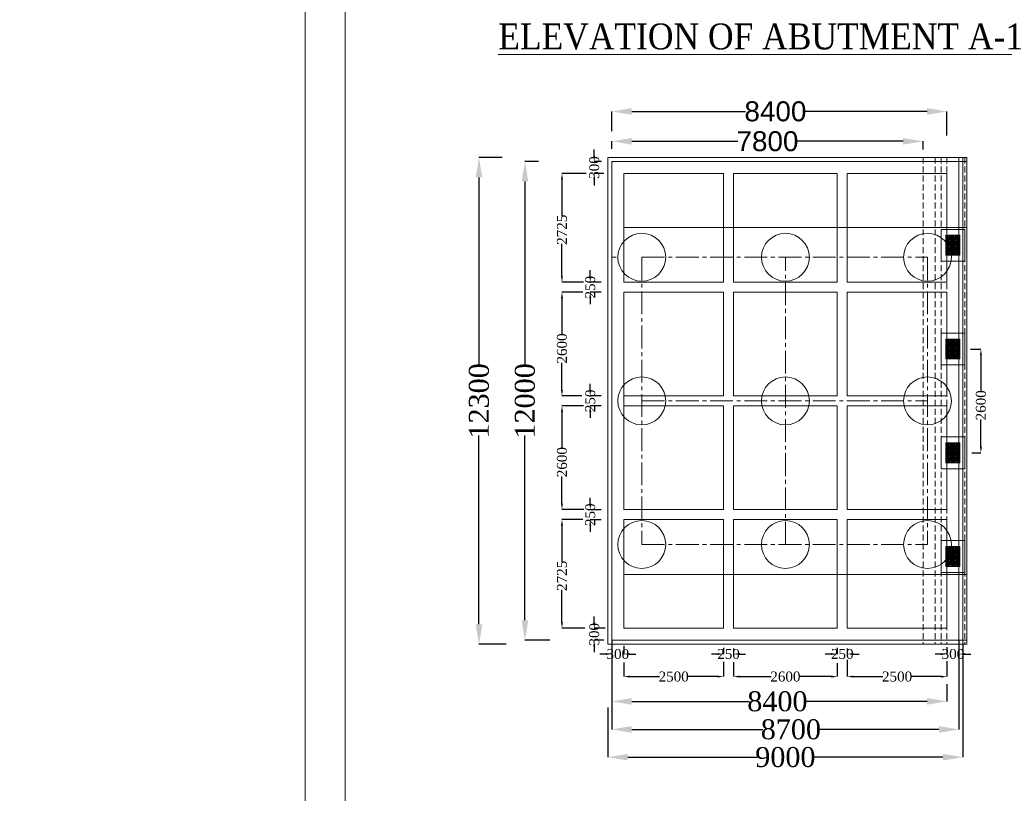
# Model space of a CAD drawing. Header units: millimetres. Extents: x -20950785 to 389010297, y -11535949 to 14056629.
# Tile 415 of 654: x 16590387 to 16639743, y -1484829 to -1446045. Entities that reach past the tile are written whole.
import ezdxf

# ---------------------------------------------------------------- set-up
doc = ezdxf.new("R2010")
doc.units = ezdxf.units.MM
doc.header["$LTSCALE"] = 60
doc.header["$MEASUREMENT"] = 0
doc.linetypes.add('CENTER2', pattern=[28.575, 19.05, -3.175, 3.175, -3.175])
doc.linetypes.add('HIDDEN', pattern=[0.375, 0.25, -0.125])
doc.styles.add('PDF Arial Bold', font='times.ttf')
doc.styles.add('style1', font='txt.shx', dxfattribs={"height": 1})
doc.dimstyles.get("Standard").update_dxf_attribs({"dimtxt": 400, "dimasz": 215, "dimexe": 0.18, "dimexo": 0.0625, "dimgap": 0.09, "dimtad": 0, "dimtih": 1, "dimtoh": 1, "dimdec": 0, "dimzin": 4, "dimdsep": 46, "dimtxsty": 'Standard', "dimblk": 'OPEN90', "dimcen": 0, "dimadec": 0, "dimazin": 1, "dimtfac": 1, "dimtdec": 0, "dimtix": 1, "dimtofl": 0, "dimtmove": 0, "dimatfit": 3, "dimldrblk": 'OPEN30', "dimfxl": 1, "dimtolj": 1, "dimtzin": 0, "dimarcsym": 0})

# ---------------------------------------------------------------- blocks, each defined once
blk = doc.blocks.new('*D2518')
at = {"color": 0, "linetype": 'Continuous', "lineweight": -2, "ltscale": 2, "transparency": 16777216}
for p, q in [((16620069, -1452521), (16620069, -1452142)), ((16621069, -1452143), (16626382, -1452143)), ((16634669, -1452143), (16629357, -1452143)), ((16635669, -1452552), (16635669, -1452142))]:
    blk.add_line(p, q, dxfattribs=at)
at = {"color": 0, "linetype": 'Continuous', "lineweight": 9, "ltscale": 2, "transparency": 16777216}
for points in [[(16621069, -1451976), (16621069, -1452309), (16620069, -1452143)], [(16634669, -1451976), (16634669, -1452309), (16635669, -1452143)]]:
    blk.add_solid(points, dxfattribs=at)
at = {"layer": 'Defpoints', "color": 0, "linetype": 'Continuous', "lineweight": 9, "ltscale": 2, "transparency": 16777216}
for p in [(16620069, -1452522), (16635669, -1452143), (16635669, -1452553)]:
    blk.add_point(p, dxfattribs=at)
at = {"color": 0, "linetype": 'Continuous', "lineweight": 9, "ltscale": 2, "transparency": 16777216, "insert": (16627869, -1452143), "char_height": 1000, "attachment_point": 5, "style": 'PDF Arial Bold'}
blk.add_mtext('\\A1;{\\fArial|b0|i0|c0|p34;7800}', dxfattribs=at)
blk = doc.blocks.new('*D2519')
at = {"color": 0, "linetype": 'Continuous', "lineweight": -2, "ltscale": 2, "transparency": 16777216}
for p, q in [((16620069, -1451628), (16620069, -1450645)), ((16621069, -1450646), (16626777, -1450646)), ((16635869, -1450646), (16629762, -1450646)), ((16636869, -1451845), (16636869, -1450645))]:
    blk.add_line(p, q, dxfattribs=at)
at = {"color": 0, "linetype": 'Continuous', "lineweight": 9, "ltscale": 2, "transparency": 16777216}
for points in [[(16621069, -1450479), (16621069, -1450812), (16620069, -1450646)], [(16635869, -1450479), (16635869, -1450812), (16636869, -1450646)]]:
    blk.add_solid(points, dxfattribs=at)
at = {"layer": 'Defpoints', "color": 0, "linetype": 'Continuous', "lineweight": 9, "ltscale": 2, "transparency": 16777216}
for p in [(16636869, -1450646), (16620069, -1451629), (16636869, -1451846)]:
    blk.add_point(p, dxfattribs=at)
at = {"color": 0, "linetype": 'Continuous', "lineweight": 9, "ltscale": 2, "transparency": 16777216, "insert": (16628269, -1450646), "char_height": 1000, "attachment_point": 5, "style": 'PDF Arial Bold'}
blk.add_mtext('\\A1;{\\fArial|b0|i0|c0|p34;8400}', dxfattribs=at)
blk = doc.blocks.new('*D2520')
at = {"color": 0, "linetype": 'Continuous', "lineweight": -2, "ltscale": 2, "transparency": 16777216}
for p, q in [((16614566, -1452956), (16613410, -1452956)), ((16613410, -1453956), (16613410, -1463423)), ((16613410, -1476356), (16613410, -1466889)), ((16614772, -1477356), (16613410, -1477356))]:
    blk.add_line(p, q, dxfattribs=at)
at = {"color": 0, "linetype": 'Continuous', "lineweight": 9, "ltscale": 2, "transparency": 16777216}
for points in [[(16613244, -1453956), (16613577, -1453956), (16613410, -1452956)], [(16613244, -1476356), (16613577, -1476356), (16613410, -1477356)]]:
    blk.add_solid(points, dxfattribs=at)
at = {"layer": 'Defpoints', "color": 0, "linetype": 'Continuous', "lineweight": 9, "ltscale": 2, "transparency": 16777216}
for p in [(16614566, -1452956), (16613410, -1477356), (16614772, -1477356)]:
    blk.add_point(p, dxfattribs=at)
at = {"color": 0, "linetype": 'Continuous', "lineweight": 9, "ltscale": 2, "transparency": 16777216, "insert": (16613410, -1465156), "char_height": 1000, "attachment_point": 5, "rotation": 90, "style": 'PDF Arial Bold'}
blk.add_mtext('\\A1;12300', dxfattribs=at)
blk = doc.blocks.new('*D2521')
at = {"color": 0, "linetype": 'Continuous', "lineweight": -2, "ltscale": 2, "transparency": 16777216}
for p, q in [((16616388, -1453156), (16615714, -1453156)), ((16615714, -1454156), (16615714, -1463423)), ((16615714, -1476156), (16615714, -1466889)), ((16616959, -1477156), (16615714, -1477156))]:
    blk.add_line(p, q, dxfattribs=at)
at = {"color": 0, "linetype": 'Continuous', "lineweight": 9, "ltscale": 2, "transparency": 16777216}
for points in [[(16615547, -1454156), (16615881, -1454156), (16615714, -1453156)], [(16615547, -1476156), (16615881, -1476156), (16615714, -1477156)]]:
    blk.add_solid(points, dxfattribs=at)
at = {"layer": 'Defpoints', "color": 0, "linetype": 'Continuous', "lineweight": 9, "ltscale": 2, "transparency": 16777216}
for p in [(16616388, -1453156), (16615714, -1477156), (16616959, -1477156)]:
    blk.add_point(p, dxfattribs=at)
at = {"color": 0, "linetype": 'Continuous', "lineweight": 9, "ltscale": 2, "transparency": 16777216, "insert": (16615714, -1465156), "char_height": 1000, "attachment_point": 5, "rotation": 90, "style": 'PDF Arial Bold'}
blk.add_mtext('\\A1;12000', dxfattribs=at)
blk = doc.blocks.new('*D2522')
at = {"color": 0, "linetype": 'Continuous', "lineweight": -2, "ltscale": 2, "transparency": 16777216}
for p, q in [((16618776, -1453756), (16617570, -1453756)), ((16617570, -1454056), (16617570, -1455870)), ((16617570, -1458906), (16617570, -1457283)), ((16618654, -1459206), (16617570, -1459206))]:
    blk.add_line(p, q, dxfattribs=at)
at = {"color": 0, "linetype": 'Continuous', "lineweight": 9, "ltscale": 2, "transparency": 16777216}
for points in [[(16617520, -1454056), (16617620, -1454056), (16617570, -1453756)], [(16617520, -1458906), (16617620, -1458906), (16617570, -1459206)]]:
    blk.add_solid(points, dxfattribs=at)
at = {"layer": 'Defpoints', "color": 0, "linetype": 'Continuous', "lineweight": 9, "ltscale": 2, "transparency": 16777216}
for p in [(16618776, -1453756), (16617570, -1459206), (16618654, -1459206)]:
    blk.add_point(p, dxfattribs=at)
at = {"color": 0, "linetype": 'Continuous', "lineweight": 9, "ltscale": 2, "transparency": 16777216, "insert": (16617570, -1456577), "char_height": 500, "attachment_point": 5, "rotation": 90, "style": 'PDF Arial Bold'}
blk.add_mtext('\\A1;2725', dxfattribs=at)
blk = doc.blocks.new('*D2523')
at = {"color": 0, "linetype": 'Continuous', "lineweight": -2, "ltscale": 2, "transparency": 16777216}
for p, q in [((16618621, -1459706), (16617570, -1459706)), ((16617570, -1460006), (16617570, -1461809)), ((16617570, -1464606), (16617570, -1463244)), ((16618564, -1464906), (16617570, -1464906))]:
    blk.add_line(p, q, dxfattribs=at)
at = {"color": 0, "linetype": 'Continuous', "lineweight": 9, "ltscale": 2, "transparency": 16777216}
for points in [[(16617520, -1460006), (16617620, -1460006), (16617570, -1459706)], [(16617520, -1464606), (16617620, -1464606), (16617570, -1464906)]]:
    blk.add_solid(points, dxfattribs=at)
at = {"layer": 'Defpoints', "color": 0, "linetype": 'Continuous', "lineweight": 9, "ltscale": 2, "transparency": 16777216}
for p in [(16618621, -1459706), (16617570, -1464906), (16618564, -1464906)]:
    blk.add_point(p, dxfattribs=at)
at = {"color": 0, "linetype": 'Continuous', "lineweight": 9, "ltscale": 2, "transparency": 16777216, "insert": (16617570, -1462527), "char_height": 500, "attachment_point": 5, "rotation": 90, "style": 'PDF Arial Bold'}
blk.add_mtext('\\A1;2600', dxfattribs=at)
blk = doc.blocks.new('*D2524')
at = {"color": 0, "linetype": 'Continuous', "lineweight": -2, "ltscale": 2, "transparency": 16777216}
for p, q in [((16618645, -1465406), (16617570, -1465406)), ((16617570, -1465706), (16617570, -1467509)), ((16617570, -1470306), (16617570, -1468944)), ((16618668, -1470606), (16617570, -1470606))]:
    blk.add_line(p, q, dxfattribs=at)
at = {"color": 0, "linetype": 'Continuous', "lineweight": 9, "ltscale": 2, "transparency": 16777216}
for points in [[(16617520, -1465706), (16617620, -1465706), (16617570, -1465406)], [(16617520, -1470306), (16617620, -1470306), (16617570, -1470606)]]:
    blk.add_solid(points, dxfattribs=at)
at = {"layer": 'Defpoints', "color": 0, "linetype": 'Continuous', "lineweight": 9, "ltscale": 2, "transparency": 16777216}
for p in [(16618645, -1465406), (16617570, -1470606), (16618668, -1470606)]:
    blk.add_point(p, dxfattribs=at)
at = {"color": 0, "linetype": 'Continuous', "lineweight": 9, "ltscale": 2, "transparency": 16777216, "insert": (16617570, -1468227), "char_height": 500, "attachment_point": 5, "rotation": 90, "style": 'PDF Arial Bold'}
blk.add_mtext('\\A1;2600', dxfattribs=at)
blk = doc.blocks.new('*D2525')
at = {"color": 0, "linetype": 'Continuous', "lineweight": -2, "ltscale": 2, "transparency": 16777216}
for p, q in [((16618620, -1471106), (16617570, -1471106)), ((16617570, -1471406), (16617570, -1473220)), ((16617570, -1476256), (16617570, -1474633)), ((16618716, -1476556), (16617570, -1476556))]:
    blk.add_line(p, q, dxfattribs=at)
at = {"color": 0, "linetype": 'Continuous', "lineweight": 9, "ltscale": 2, "transparency": 16777216}
for points in [[(16617520, -1471406), (16617620, -1471406), (16617570, -1471106)], [(16617520, -1476256), (16617620, -1476256), (16617570, -1476556)]]:
    blk.add_solid(points, dxfattribs=at)
at = {"layer": 'Defpoints', "color": 0, "linetype": 'Continuous', "lineweight": 9, "ltscale": 2, "transparency": 16777216}
for p in [(16618620, -1471106), (16617570, -1476556), (16618716, -1476556)]:
    blk.add_point(p, dxfattribs=at)
at = {"color": 0, "linetype": 'Continuous', "lineweight": 9, "ltscale": 2, "transparency": 16777216, "insert": (16617570, -1473927), "char_height": 500, "attachment_point": 5, "rotation": 90, "style": 'PDF Arial Bold'}
blk.add_mtext('\\A1;2725', dxfattribs=at)
blk = doc.blocks.new('*D2526')
at = {"color": 0, "linetype": 'Continuous', "lineweight": -2, "ltscale": 2, "transparency": 16777216}
for p, q in [((16618988, -1458906), (16618988, -1458606)), ((16619542, -1459206), (16618988, -1459206)), ((16619531, -1459706), (16618988, -1459706)), ((16618988, -1460006), (16618988, -1460306))]:
    blk.add_line(p, q, dxfattribs=at)
at = {"color": 0, "linetype": 'Continuous', "lineweight": 9, "ltscale": 2, "transparency": 16777216}
for points in [[(16618938, -1458906), (16619038, -1458906), (16618988, -1459206)], [(16618938, -1460006), (16619038, -1460006), (16618988, -1459706)]]:
    blk.add_solid(points, dxfattribs=at)
at = {"layer": 'Defpoints', "color": 0, "linetype": 'Continuous', "lineweight": 9, "ltscale": 2, "transparency": 16777216}
for p in [(16619542, -1459206), (16618988, -1459706), (16619531, -1459706)]:
    blk.add_point(p, dxfattribs=at)
at = {"color": 0, "linetype": 'Continuous', "lineweight": 9, "ltscale": 2, "transparency": 16777216, "insert": (16618988, -1459456), "char_height": 500, "attachment_point": 5, "rotation": 90, "style": 'PDF Arial Bold'}
blk.add_mtext('\\A1;250', dxfattribs=at)
blk = doc.blocks.new('*D2527')
at = {"color": 0, "linetype": 'Continuous', "lineweight": -2, "ltscale": 2, "transparency": 16777216}
for p, q in [((16618988, -1464606), (16618988, -1464306)), ((16619542, -1464906), (16618988, -1464906)), ((16619531, -1465406), (16618988, -1465406)), ((16618988, -1465706), (16618988, -1466006))]:
    blk.add_line(p, q, dxfattribs=at)
at = {"color": 0, "linetype": 'Continuous', "lineweight": 9, "ltscale": 2, "transparency": 16777216}
for points in [[(16618938, -1464606), (16619038, -1464606), (16618988, -1464906)], [(16618938, -1465706), (16619038, -1465706), (16618988, -1465406)]]:
    blk.add_solid(points, dxfattribs=at)
at = {"layer": 'Defpoints', "color": 0, "linetype": 'Continuous', "lineweight": 9, "ltscale": 2, "transparency": 16777216}
for p in [(16619542, -1464906), (16618988, -1465406), (16619531, -1465406)]:
    blk.add_point(p, dxfattribs=at)
at = {"color": 0, "linetype": 'Continuous', "lineweight": 9, "ltscale": 2, "transparency": 16777216, "insert": (16618988, -1465156), "char_height": 500, "attachment_point": 5, "rotation": 90, "style": 'PDF Arial Bold'}
blk.add_mtext('\\A1;250', dxfattribs=at)
blk = doc.blocks.new('*D2528')
at = {"color": 0, "linetype": 'Continuous', "lineweight": -2, "ltscale": 2, "transparency": 16777216}
for p, q in [((16618988, -1470313), (16618988, -1470013)), ((16619542, -1470613), (16618988, -1470613)), ((16619531, -1471113), (16618988, -1471113)), ((16618988, -1471413), (16618988, -1471713))]:
    blk.add_line(p, q, dxfattribs=at)
at = {"color": 0, "linetype": 'Continuous', "lineweight": 9, "ltscale": 2, "transparency": 16777216}
for points in [[(16618938, -1470313), (16619038, -1470313), (16618988, -1470613)], [(16618938, -1471413), (16619038, -1471413), (16618988, -1471113)]]:
    blk.add_solid(points, dxfattribs=at)
at = {"layer": 'Defpoints', "color": 0, "linetype": 'Continuous', "lineweight": 9, "ltscale": 2, "transparency": 16777216}
for p in [(16619542, -1470613), (16618988, -1471113), (16619531, -1471113)]:
    blk.add_point(p, dxfattribs=at)
at = {"color": 0, "linetype": 'Continuous', "lineweight": 9, "ltscale": 2, "transparency": 16777216, "insert": (16618988, -1470863), "char_height": 500, "attachment_point": 5, "rotation": 90, "style": 'PDF Arial Bold'}
blk.add_mtext('\\A1;250', dxfattribs=at)
blk = doc.blocks.new('*D2529')
at = {"color": 0, "linetype": 'Continuous', "lineweight": -2, "ltscale": 2, "transparency": 16777216}
for p, q in [((16619188, -1452857), (16619188, -1452557)), ((16619543, -1453157), (16619188, -1453157)), ((16619660, -1453756), (16619188, -1453756)), ((16619188, -1454056), (16619188, -1454356))]:
    blk.add_line(p, q, dxfattribs=at)
at = {"color": 0, "linetype": 'Continuous', "lineweight": 9, "ltscale": 2, "transparency": 16777216}
for points in [[(16619138, -1452857), (16619238, -1452857), (16619188, -1453157)], [(16619138, -1454056), (16619238, -1454056), (16619188, -1453756)]]:
    blk.add_solid(points, dxfattribs=at)
at = {"layer": 'Defpoints', "color": 0, "linetype": 'Continuous', "lineweight": 9, "ltscale": 2, "transparency": 16777216}
for p in [(16619543, -1453157), (16619188, -1453756), (16619660, -1453756)]:
    blk.add_point(p, dxfattribs=at)
at = {"color": 0, "linetype": 'Continuous', "lineweight": 9, "ltscale": 2, "transparency": 16777216, "insert": (16619188, -1453456), "char_height": 500, "attachment_point": 5, "rotation": 90, "style": 'PDF Arial Bold'}
blk.add_mtext('\\A1;300', dxfattribs=at)
blk = doc.blocks.new('*D2530')
at = {"color": 0, "linetype": 'Continuous', "lineweight": -2, "ltscale": 2, "transparency": 16777216}
for p, q in [((16619188, -1476257), (16619188, -1475957)), ((16619742, -1476557), (16619188, -1476557)), ((16619672, -1477156), (16619188, -1477156)), ((16619188, -1477456), (16619188, -1477756))]:
    blk.add_line(p, q, dxfattribs=at)
at = {"color": 0, "linetype": 'Continuous', "lineweight": 9, "ltscale": 2, "transparency": 16777216}
for points in [[(16619138, -1476257), (16619238, -1476257), (16619188, -1476557)], [(16619138, -1477456), (16619238, -1477456), (16619188, -1477156)]]:
    blk.add_solid(points, dxfattribs=at)
at = {"layer": 'Defpoints', "color": 0, "linetype": 'Continuous', "lineweight": 9, "ltscale": 2, "transparency": 16777216}
for p in [(16619742, -1476557), (16619188, -1477156), (16619672, -1477156)]:
    blk.add_point(p, dxfattribs=at)
at = {"color": 0, "linetype": 'Continuous', "lineweight": 9, "ltscale": 2, "transparency": 16777216, "insert": (16619188, -1476856), "char_height": 500, "attachment_point": 5, "rotation": 90, "style": 'PDF Arial Bold'}
blk.add_mtext('\\A1;300', dxfattribs=at)
blk = doc.blocks.new('*D2531')
at = {"color": 0, "linetype": 'Continuous', "lineweight": -2, "ltscale": 2, "transparency": 16777216}
for p, q in [((16620669, -1478274), (16620669, -1478978)), ((16625669, -1478242), (16625669, -1478978)), ((16620969, -1478978), (16622452, -1478978)), ((16625369, -1478978), (16623887, -1478978))]:
    blk.add_line(p, q, dxfattribs=at)
at = {"color": 0, "linetype": 'Continuous', "lineweight": 9, "ltscale": 2, "transparency": 16777216}
for points in [[(16620969, -1478928), (16620969, -1479028), (16620669, -1478978)], [(16625369, -1478928), (16625369, -1479028), (16625669, -1478978)]]:
    blk.add_solid(points, dxfattribs=at)
at = {"layer": 'Defpoints', "color": 0, "linetype": 'Continuous', "lineweight": 9, "ltscale": 2, "transparency": 16777216}
for p in [(16620669, -1478274), (16625669, -1478242), (16625669, -1478978)]:
    blk.add_point(p, dxfattribs=at)
at = {"color": 0, "linetype": 'Continuous', "lineweight": 9, "ltscale": 2, "transparency": 16777216, "insert": (16623169, -1478978), "char_height": 500, "attachment_point": 5, "style": 'PDF Arial Bold'}
blk.add_mtext('\\A1;2500', dxfattribs=at)
blk = doc.blocks.new('*D2532')
at = {"color": 0, "linetype": 'Continuous', "lineweight": -2, "ltscale": 2, "transparency": 16777216}
for p, q in [((16631869, -1478130), (16631869, -1478978)), ((16636869, -1478209), (16636869, -1478978)), ((16632169, -1478978), (16633652, -1478978)), ((16636569, -1478978), (16635087, -1478978))]:
    blk.add_line(p, q, dxfattribs=at)
at = {"color": 0, "linetype": 'Continuous', "lineweight": 9, "ltscale": 2, "transparency": 16777216}
for points in [[(16632169, -1478928), (16632169, -1479028), (16631869, -1478978)], [(16636569, -1478928), (16636569, -1479028), (16636869, -1478978)]]:
    blk.add_solid(points, dxfattribs=at)
at = {"layer": 'Defpoints', "color": 0, "linetype": 'Continuous', "lineweight": 9, "ltscale": 2, "transparency": 16777216}
for p in [(16631869, -1478130), (16636869, -1478209), (16636869, -1478978)]:
    blk.add_point(p, dxfattribs=at)
at = {"color": 0, "linetype": 'Continuous', "lineweight": 9, "ltscale": 2, "transparency": 16777216, "insert": (16634369, -1478978), "char_height": 500, "attachment_point": 5, "style": 'PDF Arial Bold'}
blk.add_mtext('\\A1;2500', dxfattribs=at)
blk = doc.blocks.new('*D2533')
at = {"color": 0, "linetype": 'Continuous', "lineweight": -2, "ltscale": 2, "transparency": 16777216}
for p, q in [((16626169, -1478258), (16626169, -1478978)), ((16631369, -1478303), (16631369, -1478978)), ((16626469, -1478978), (16628052, -1478978)), ((16631069, -1478978), (16629487, -1478978))]:
    blk.add_line(p, q, dxfattribs=at)
at = {"color": 0, "linetype": 'Continuous', "lineweight": 9, "ltscale": 2, "transparency": 16777216}
for points in [[(16626469, -1478928), (16626469, -1479028), (16626169, -1478978)], [(16631069, -1478928), (16631069, -1479028), (16631369, -1478978)]]:
    blk.add_solid(points, dxfattribs=at)
at = {"layer": 'Defpoints', "color": 0, "linetype": 'Continuous', "lineweight": 9, "ltscale": 2, "transparency": 16777216}
for p in [(16626169, -1478258), (16631369, -1478303), (16631369, -1478978)]:
    blk.add_point(p, dxfattribs=at)
at = {"color": 0, "linetype": 'Continuous', "lineweight": 9, "ltscale": 2, "transparency": 16777216, "insert": (16628769, -1478978), "char_height": 500, "attachment_point": 5, "style": 'PDF Arial Bold'}
blk.add_mtext('\\A1;2600', dxfattribs=at)
blk = doc.blocks.new('*D2534')
at = {"color": 0, "linetype": 'Continuous', "lineweight": -2, "ltscale": 2, "transparency": 16777216}
for p, q in [((16625669, -1477540), (16625669, -1477847)), ((16626169, -1477569), (16626169, -1477847)), ((16625369, -1477847), (16625069, -1477847)), ((16626469, -1477847), (16626769, -1477847))]:
    blk.add_line(p, q, dxfattribs=at)
at = {"color": 0, "linetype": 'Continuous', "lineweight": 9, "ltscale": 2, "transparency": 16777216}
for points in [[(16625369, -1477797), (16625369, -1477897), (16625669, -1477847)], [(16626469, -1477797), (16626469, -1477897), (16626169, -1477847)]]:
    blk.add_solid(points, dxfattribs=at)
at = {"layer": 'Defpoints', "color": 0, "linetype": 'Continuous', "lineweight": 9, "ltscale": 2, "transparency": 16777216}
for p in [(16625669, -1477540), (16626169, -1477569), (16626169, -1477847)]:
    blk.add_point(p, dxfattribs=at)
at = {"color": 0, "linetype": 'Continuous', "lineweight": 9, "ltscale": 2, "transparency": 16777216, "insert": (16625919, -1477847), "char_height": 500, "attachment_point": 5, "style": 'PDF Arial Bold'}
blk.add_mtext('\\A1;250', dxfattribs=at)
blk = doc.blocks.new('*D2535')
at = {"color": 0, "linetype": 'Continuous', "lineweight": -2, "ltscale": 2, "transparency": 16777216}
for p, q in [((16631369, -1477540), (16631369, -1477847)), ((16631869, -1477569), (16631869, -1477847)), ((16631069, -1477847), (16630769, -1477847)), ((16632169, -1477847), (16632469, -1477847))]:
    blk.add_line(p, q, dxfattribs=at)
at = {"color": 0, "linetype": 'Continuous', "lineweight": 9, "ltscale": 2, "transparency": 16777216}
for points in [[(16631069, -1477797), (16631069, -1477897), (16631369, -1477847)], [(16632169, -1477797), (16632169, -1477897), (16631869, -1477847)]]:
    blk.add_solid(points, dxfattribs=at)
at = {"layer": 'Defpoints', "color": 0, "linetype": 'Continuous', "lineweight": 9, "ltscale": 2, "transparency": 16777216}
for p in [(16631369, -1477540), (16631869, -1477569), (16631869, -1477847)]:
    blk.add_point(p, dxfattribs=at)
at = {"color": 0, "linetype": 'Continuous', "lineweight": 9, "ltscale": 2, "transparency": 16777216, "insert": (16631619, -1477847), "char_height": 500, "attachment_point": 5, "style": 'PDF Arial Bold'}
blk.add_mtext('\\A1;250', dxfattribs=at)
blk = doc.blocks.new('*D2536')
at = {"color": 0, "linetype": 'Continuous', "lineweight": -2, "ltscale": 2, "transparency": 16777216}
for p, q in [((16620069, -1477501), (16620069, -1477847)), ((16620669, -1477444), (16620669, -1477847)), ((16619769, -1477847), (16619469, -1477847)), ((16620969, -1477847), (16621269, -1477847))]:
    blk.add_line(p, q, dxfattribs=at)
at = {"color": 0, "linetype": 'Continuous', "lineweight": 9, "ltscale": 2, "transparency": 16777216}
for points in [[(16619769, -1477797), (16619769, -1477897), (16620069, -1477847)], [(16620969, -1477797), (16620969, -1477897), (16620669, -1477847)]]:
    blk.add_solid(points, dxfattribs=at)
at = {"layer": 'Defpoints', "color": 0, "linetype": 'Continuous', "lineweight": 9, "ltscale": 2, "transparency": 16777216}
for p in [(16620069, -1477501), (16620669, -1477444), (16620669, -1477847)]:
    blk.add_point(p, dxfattribs=at)
at = {"color": 0, "linetype": 'Continuous', "lineweight": 9, "ltscale": 2, "transparency": 16777216, "insert": (16620369, -1477847), "char_height": 500, "attachment_point": 5, "style": 'PDF Arial Bold'}
blk.add_mtext('\\A1;300', dxfattribs=at)
blk = doc.blocks.new('*D2537')
at = {"color": 0, "linetype": 'Continuous', "lineweight": -2, "ltscale": 2, "transparency": 16777216}
for p, q in [((16636869, -1477510), (16636869, -1477847)), ((16637469, -1477569), (16637469, -1477847)), ((16636569, -1477847), (16636269, -1477847)), ((16637769, -1477847), (16638069, -1477847))]:
    blk.add_line(p, q, dxfattribs=at)
at = {"color": 0, "linetype": 'Continuous', "lineweight": 9, "ltscale": 2, "transparency": 16777216}
for points in [[(16636569, -1477797), (16636569, -1477897), (16636869, -1477847)], [(16637769, -1477797), (16637769, -1477897), (16637469, -1477847)]]:
    blk.add_solid(points, dxfattribs=at)
at = {"layer": 'Defpoints', "color": 0, "linetype": 'Continuous', "lineweight": 9, "ltscale": 2, "transparency": 16777216}
for p in [(16636869, -1477510), (16637469, -1477569), (16637469, -1477847)]:
    blk.add_point(p, dxfattribs=at)
at = {"color": 0, "linetype": 'Continuous', "lineweight": 9, "ltscale": 2, "transparency": 16777216, "insert": (16637169, -1477847), "char_height": 500, "attachment_point": 5, "style": 'PDF Arial Bold'}
blk.add_mtext('\\A1;300', dxfattribs=at)
blk = doc.blocks.new('*D2538')
at = {"color": 0, "linetype": 'Continuous', "lineweight": -2, "ltscale": 2, "transparency": 16777216}
for p, q in [((16637669, -1477356), (16637669, -1483019)), ((16619869, -1480533), (16619869, -1483019)), ((16620869, -1483019), (16627348, -1483019)), ((16636669, -1483019), (16630191, -1483019))]:
    blk.add_line(p, q, dxfattribs=at)
at = {"color": 0, "linetype": 'Continuous', "lineweight": 9, "ltscale": 2, "transparency": 16777216}
for points in [[(16620869, -1482852), (16620869, -1483185), (16619869, -1483019)], [(16636669, -1482852), (16636669, -1483185), (16637669, -1483019)]]:
    blk.add_solid(points, dxfattribs=at)
at = {"layer": 'Defpoints', "color": 0, "linetype": 'Continuous', "lineweight": 9, "ltscale": 2, "transparency": 16777216}
for p in [(16637669, -1477356), (16619869, -1480533), (16637669, -1483019)]:
    blk.add_point(p, dxfattribs=at)
at = {"color": 0, "linetype": 'Continuous', "lineweight": 9, "ltscale": 2, "transparency": 16777216, "insert": (16628769, -1483019), "char_height": 1000, "attachment_point": 5, "style": 'PDF Arial Bold'}
blk.add_mtext('\\A1;9000', dxfattribs=at)
blk = doc.blocks.new('*D2539')
at = {"color": 0, "linetype": 'Continuous', "lineweight": -2, "ltscale": 2, "transparency": 16777216}
for p, q in [((16620069, -1479412), (16620069, -1480222)), ((16636869, -1479360), (16636869, -1480222)), ((16621069, -1480222), (16626964, -1480222)), ((16635869, -1480222), (16629775, -1480222))]:
    blk.add_line(p, q, dxfattribs=at)
at = {"color": 0, "linetype": 'Continuous', "lineweight": 9, "ltscale": 2, "transparency": 16777216}
for points in [[(16621069, -1480055), (16621069, -1480388), (16620069, -1480222)], [(16635869, -1480055), (16635869, -1480388), (16636869, -1480222)]]:
    blk.add_solid(points, dxfattribs=at)
at = {"layer": 'Defpoints', "color": 0, "linetype": 'Continuous', "lineweight": 9, "ltscale": 2, "transparency": 16777216}
for p in [(16620069, -1479412), (16636869, -1479360), (16636869, -1480222)]:
    blk.add_point(p, dxfattribs=at)
at = {"color": 0, "linetype": 'Continuous', "lineweight": 9, "ltscale": 2, "transparency": 16777216, "insert": (16628369, -1480222), "char_height": 1000, "attachment_point": 5, "style": 'PDF Arial Bold'}
blk.add_mtext('\\A1;8400', dxfattribs=at)
blk = doc.blocks.new('*D2540')
at = {"color": 0, "linetype": 'Continuous', "lineweight": -2, "ltscale": 2, "transparency": 16777216}
for p, q in [((16620069, -1477156), (16620069, -1481627)), ((16637469, -1477156), (16637469, -1481627)), ((16621069, -1481627), (16627639, -1481627)), ((16636469, -1481627), (16630450, -1481627))]:
    blk.add_line(p, q, dxfattribs=at)
at = {"color": 0, "linetype": 'Continuous', "lineweight": 9, "ltscale": 2, "transparency": 16777216}
for points in [[(16621069, -1481460), (16621069, -1481793), (16620069, -1481627)], [(16636469, -1481460), (16636469, -1481793), (16637469, -1481627)]]:
    blk.add_solid(points, dxfattribs=at)
at = {"layer": 'Defpoints', "color": 0, "linetype": 'Continuous', "lineweight": 9, "ltscale": 2, "transparency": 16777216}
for p in [(16620069, -1477156), (16637469, -1477156), (16637469, -1481627)]:
    blk.add_point(p, dxfattribs=at)
at = {"color": 0, "linetype": 'Continuous', "lineweight": 9, "ltscale": 2, "transparency": 16777216, "insert": (16629044, -1481627), "char_height": 1000, "attachment_point": 5, "style": 'PDF Arial Bold'}
blk.add_mtext('\\A1;8700', dxfattribs=at)
blk = doc.blocks.new('*D2569')
at = {"color": 0, "linetype": 'Continuous', "lineweight": -2, "ltscale": 2, "transparency": 16777216}
for p, q in [((16638045, -1462556), (16638571, -1462556)), ((16638570, -1462856), (16638570, -1464659)), ((16638570, -1467456), (16638570, -1466094)), ((16638113, -1467756), (16638571, -1467756))]:
    blk.add_line(p, q, dxfattribs=at)
at = {"color": 0, "linetype": 'Continuous', "lineweight": 9, "ltscale": 2, "transparency": 16777216}
for points in [[(16638520, -1462856), (16638620, -1462856), (16638570, -1462556)], [(16638520, -1467456), (16638620, -1467456), (16638570, -1467756)]]:
    blk.add_solid(points, dxfattribs=at)
at = {"layer": 'Defpoints', "color": 0, "linetype": 'Continuous', "lineweight": 9, "ltscale": 2, "transparency": 16777216}
for p in [(16638045, -1462556), (16638113, -1467756), (16638570, -1467756)]:
    blk.add_point(p, dxfattribs=at)
at = {"color": 0, "linetype": 'Continuous', "lineweight": 9, "ltscale": 2, "transparency": 16777216, "insert": (16638570, -1465377), "char_height": 500, "attachment_point": 5, "rotation": 90, "style": 'PDF Arial Bold'}
blk.add_mtext('\\A1;2600', dxfattribs=at)

msp = doc.modelspace()

# ---------------------------------------------------------------- hatches: boundary and pattern name
at = {"linetype": 'Continuous', "lineweight": 9, "ltscale": 2}
h = msp.add_hatch(dxfattribs=at)
h.set_pattern_fill('GOST_GROUND', scale=10)
h.set_pattern_definition([(45, (-5768127.63, 1555501.46), (141.42135624, 0), [200]), (45, (-5768097.63, 1555501.46), (141.42135624, 0), [200]), (45, (-5768067.63, 1555501.46), (141.42135624, 0), [200])])
h.paths.add_polyline_path([(16636819.37, -1457855.54), (16637519.37, -1457855.54), (16637519.37, -1456855.54), (16636819.37, -1456855.54)])
h = msp.add_hatch(dxfattribs=at)
h.set_pattern_fill('GOST_GROUND', scale=10)
h.set_pattern_definition([(45, (-5768127.63, 1550301.46), (141.42135624, 0), [200]), (45, (-5768097.63, 1550301.46), (141.42135624, 0), [200]), (45, (-5768067.63, 1550301.46), (141.42135624, 0), [200])])
h.paths.add_polyline_path([(16636819.37, -1463055.54), (16637519.37, -1463055.54), (16637519.37, -1462055.54), (16636819.37, -1462055.54)])
h = msp.add_hatch(dxfattribs=at)
h.set_pattern_fill('GOST_GROUND', scale=10)
h.set_pattern_definition([(45, (-5768127.63, 1545101.46), (141.42135624, 0), [200]), (45, (-5768097.63, 1545101.46), (141.42135624, 0), [200]), (45, (-5768067.63, 1545101.46), (141.42135624, 0), [200])])
h.paths.add_polyline_path([(16636819.37, -1468255.54), (16637519.37, -1468255.54), (16637519.37, -1467255.54), (16636819.37, -1467255.54)])
h = msp.add_hatch(dxfattribs=at)
h.set_pattern_fill('GOST_GROUND', scale=10)
h.set_pattern_definition([(45, (-5768127.63, 1539901.46), (141.42135624, 0), [200]), (45, (-5768097.63, 1539901.46), (141.42135624, 0), [200]), (45, (-5768067.63, 1539901.46), (141.42135624, 0), [200])])
h.paths.add_polyline_path([(16636819.37, -1473455.54), (16637519.37, -1473455.54), (16637519.37, -1472455.54), (16636819.37, -1472455.54)])

# ---------------------------------------------------------------- linework, layer by layer
at = {"color": 7, "linetype": 'Continuous', "lineweight": 9, "ltscale": 2}
for p, q in [((16637869.37, -1452955.54), (16619869.37, -1452955.54)), ((16619869.37, -1452955.54), (16619869.37, -1477355.54)), ((16637669.37, -1452955.54), (16637669.37, -1477355.54)), ((16637869.37, -1452955.54), (16637869.37, -1477355.54)), ((16635819.37, -1453155.54), (16620069.37, -1453155.54)), ((16620069.37, -1453155.54), (16620069.37, -1477155.54)), ((16635819.37, -1453155.54), (16637869.37, -1453155.54)), ((16625669.37, -1453755.54), (16620669.37, -1453755.54)), ((16620669.37, -1453755.54), (16620669.37, -1459205.54)), ((16625669.37, -1459205.54), (16625669.37, -1453755.54)), ((16631369.37, -1453755.54), (16626169.37, -1453755.54)), ((16626169.37, -1459205.54), (16626169.37, -1453755.54)), ((16631369.37, -1459205.54), (16631369.37, -1453755.54)), ((16636869.37, -1453755.54), (16631869.37, -1453755.54)), ((16631869.37, -1459205.54), (16631869.37, -1453755.54)), ((16636869.37, -1459205.54), (16636869.37, -1453755.54)), ((16620669.37, -1456455.54), (16637869.37, -1456455.54)), ((16636569.37, -1456555.54), (16637769.37, -1456555.54)), ((16636569.37, -1458155.54), (16636569.37, -1456555.54)), ((16636819.37, -1456855.54), (16636819.37, -1457855.54)), ((16636819.37, -1456855.54), (16637519.37, -1456855.54)), ((16637519.37, -1456855.54), (16637519.37, -1457855.54)), ((16637769.37, -1456555.54), (16637769.37, -1458155.54)), ((16620291.58, -1457955.54), (16620069.37, -1457955.54)), ((16636819.37, -1457855.54), (16637519.37, -1457855.54)), ((16637769.37, -1458155.54), (16636569.37, -1458155.54)), ((16625669.37, -1459205.54), (16620669.37, -1459205.54)), ((16631369.37, -1459205.54), (16626169.37, -1459205.54)), ((16636869.37, -1459205.54), (16631869.37, -1459205.54)), ((16625669.37, -1459705.54), (16620669.37, -1459705.54)), ((16620669.37, -1459705.54), (16620669.37, -1464905.54)), ((16625669.37, -1464905.54), (16625669.37, -1459705.54)), ((16631369.37, -1459705.54), (16626169.37, -1459705.54)), ((16626169.37, -1464905.54), (16626169.37, -1459705.54)), ((16631369.37, -1464905.54), (16631369.37, -1459705.54)), ((16636869.37, -1459705.54), (16631869.37, -1459705.54)), ((16631869.37, -1464905.54), (16631869.37, -1459705.54)), ((16636869.37, -1464905.54), (16636869.37, -1459705.54)), ((16636869.37, -1464905.54), (16636869.37, -1459705.54)), ((16636569.37, -1461755.54), (16637769.37, -1461755.54)), ((16636569.37, -1463355.54), (16636569.37, -1461755.54)), ((16637769.37, -1461755.54), (16637769.37, -1463355.54)), ((16636819.37, -1462055.54), (16636819.37, -1463055.54)), ((16636819.37, -1462055.54), (16637519.37, -1462055.54)), ((16637519.37, -1462055.54), (16637519.37, -1463055.54)), ((16637769.37, -1463355.54), (16636569.37, -1463355.54)), ((16636819.37, -1463055.54), (16637519.37, -1463055.54)), ((16625669.37, -1464905.54), (16620669.37, -1464905.54)), ((16620669.37, -1464905.54), (16620669.37, -1465405.54)), ((16631369.37, -1464905.54), (16626169.37, -1464905.54)), ((16636869.37, -1464905.54), (16631869.37, -1464905.54)), ((16625669.37, -1465405.54), (16620669.37, -1465405.54)), ((16620669.37, -1465405.54), (16620669.37, -1470605.54)), ((16625669.37, -1470605.54), (16625669.37, -1465405.54)), ((16625669.37, -1465755.54), (16625669.37, -1465405.54)), ((16631369.37, -1465405.54), (16626169.37, -1465405.54)), ((16626169.37, -1470605.54), (16626169.37, -1465405.54)), ((16631369.37, -1470605.54), (16631369.37, -1465405.54)), ((16636869.37, -1465405.54), (16631869.37, -1465405.54)), ((16631869.37, -1470605.54), (16631869.37, -1465405.54)), ((16631869.37, -1465755.54), (16631869.37, -1465405.54)), ((16636869.37, -1470605.54), (16636869.37, -1466355.54)), ((16636869.37, -1470605.54), (16636869.37, -1466355.54)), ((16636869.37, -1470605.54), (16636869.37, -1466355.54)), ((16636569.37, -1466955.54), (16637769.37, -1466955.54)), ((16636569.37, -1468555.54), (16636569.37, -1466955.54)), ((16636819.37, -1467255.54), (16636819.37, -1468255.54)), ((16636819.37, -1467255.54), (16637519.37, -1467255.54)), ((16637519.37, -1467255.54), (16637519.37, -1468255.54)), ((16637769.37, -1466955.54), (16637769.37, -1468555.54)), ((16636819.37, -1468255.54), (16637519.37, -1468255.54)), ((16637769.37, -1468555.54), (16636569.37, -1468555.54)), ((16625669.37, -1470605.54), (16620669.37, -1470605.54)), ((16631369.37, -1470605.54), (16626169.37, -1470605.54)), ((16636869.37, -1470605.54), (16631869.37, -1470605.54)), ((16625669.37, -1471105.54), (16620669.37, -1471105.54)), ((16620669.37, -1471105.54), (16620669.37, -1476555.54)), ((16625669.37, -1476555.54), (16625669.37, -1471105.54)), ((16631369.37, -1471105.54), (16626169.37, -1471105.54)), ((16626169.37, -1476555.54), (16626169.37, -1471105.54)), ((16631369.37, -1476555.54), (16631369.37, -1471105.54)), ((16636869.37, -1471105.54), (16631869.37, -1471105.54)), ((16631869.37, -1476555.54), (16631869.37, -1471105.54)), ((16636869.37, -1474355.54), (16636869.37, -1471105.54)), ((16636869.37, -1474355.54), (16636869.37, -1471105.54)), ((16636869.37, -1474355.54), (16636869.37, -1471105.54)), ((16636569.37, -1472155.54), (16637769.37, -1472155.54)), ((16636569.37, -1473755.54), (16636569.37, -1472155.54)), ((16637769.37, -1472155.54), (16637769.37, -1473755.54)), ((16625669.37, -1476555.54), (16625669.37, -1472655.54)), ((16631869.37, -1476555.54), (16631869.37, -1472655.54)), ((16636819.37, -1472455.54), (16636819.37, -1473455.54)), ((16636819.37, -1472455.54), (16637519.37, -1472455.54)), ((16636869.37, -1476555.54), (16636869.37, -1472655.54)), ((16637519.37, -1472455.54), (16637519.37, -1473455.54)), ((16637769.37, -1473755.54), (16636569.37, -1473755.54)), ((16636819.37, -1473455.54), (16637519.37, -1473455.54)), ((16620669.37, -1473855.54), (16637869.37, -1473855.54)), ((16625669.37, -1476555.54), (16620669.37, -1476555.54)), ((16631369.37, -1476555.54), (16626169.37, -1476555.54)), ((16636869.37, -1476555.54), (16631869.37, -1476555.54)), ((16637869.37, -1477155.54), (16620069.37, -1477155.54)), ((16637869.37, -1477355.54), (16619869.37, -1477355.54))]:
    msp.add_line(p, q, dxfattribs=at)
at = {"color": 7, "linetype": 'HIDDEN', "lineweight": 9, "ltscale": 20}
for p, q in [((16635669.37, -1452955.54), (16635669.37, -1477355.54)), ((16636269.37, -1452955.54), (16636269.37, -1477355.54)), ((16636569.37, -1452955.54), (16636569.37, -1477355.54)), ((16636869.37, -1452955.54), (16636869.37, -1477355.54)), ((16637769.37, -1452955.54), (16637769.37, -1477355.54))]:
    msp.add_line(p, q, dxfattribs=at)
at = {"color": 7, "linetype": 'HIDDEN', "lineweight": 9, "ltscale": 2}
for p, q in [((16637469.37, -1452955.54), (16637469.37, -1477355.54)), ((16637869.37, -1452955.54), (16637869.37, -1477355.54)), ((16636869.37, -1468355.54), (16636869.37, -1465405.54)), ((16636869.37, -1468355.54), (16636869.37, -1465405.54))]:
    msp.add_line(p, q, dxfattribs=at)
at = {"color": 7, "linetype": 'CENTER2', "lineweight": 9}
for p, q in [((16621569.37, -1457955.54), (16635891.58, -1457955.54)), ((16621569.37, -1457955.54), (16621569.37, -1472355.54)), ((16628769.37, -1472355.54), (16628769.37, -1457955.54)), ((16635891.58, -1457955.54), (16635891.58, -1472355.54)), ((16621569.37, -1465155.54), (16635891.58, -1465155.54)), ((16621569.37, -1472355.54), (16635891.58, -1472355.54)), ((16621569.37, -1472355.54), (16628769.37, -1472355.54))]:
    msp.add_line(p, q, dxfattribs=at)
at = {"color": 7, "linetype": 'Continuous', "lineweight": 9, "ltscale": 2, "elevation": -2327.17}
for points in [[(16604699.5, -1308108.56), (16911083.5, -1308108.56), (16911083.5, -1536524), (16604699.5, -1536524)], [(16606699.5, -1310108.56), (16909083.5, -1310108.56), (16909083.5, -1534524), (16606699.5, -1534524)]]:
    msp.add_lwpolyline(points, close=True, dxfattribs=at)
at = {"color": 7, "linetype": 'Continuous', "lineweight": 9, "ltscale": 2}
for centre in [(16621569.37, -1457955.54), (16628769.37, -1457955.54), (16635891.58, -1457955.54), (16621569.37, -1465155.54), (16628769.37, -1465155.54), (16635891.58, -1465155.54), (16621569.37, -1472355.54), (16628769.37, -1472355.54), (16635891.58, -1472355.54)]:
    msp.add_circle(centre, 1200, dxfattribs=at)

# ---------------------------------------------------------------- texts
at = {"linetype": 'Continuous', "lineweight": 9, "insert": (14548796.31, -1389262.61, -64476.19), "char_height": 10000, "width": 426432.7641, "attachment_point": 1, "style": 'style1'}
msp.add_mtext('\\pi37433.97777;{\\fVerdana|b0|i0|c0|p34;CONSTRUCTION OF HIGH  LEVEL BRIDGE ACROSS \\P\\pi13491.73465;KALIBEDA NALLA IN KM-2/10 ON MAKDI-HIRAPUR ROAD.\\fTimes New Roman|b0|i0|c0|p18;   }', dxfattribs=at)
at = {"linetype": 'Continuous', "lineweight": 9, "attachment_point": 1}
for s, insert, char_height, width in [('{\\fTimes New Roman|b0|i0|c0|p18;\\L ELEVATION OF ABUTMENT A-1  }', (16613879.83, -1446234), 1300, 29360.2006), ('\\pi7448.80773;{\\fTimes New Roman|b0|i0|c0|p18;\\LCertified that the boring details  shown are correct.}', (12359942, -1472477.59), 1915.15152, 72153.3279)]:
    msp.add_mtext(s, dxfattribs=dict(at, insert=insert, char_height=char_height, width=width))

# ---------------------------------------------------------------- dimensions: what is measured, and where the dimension line sits
at = {"color": 7, "linetype": 'Continuous', "lineweight": 9, "ltscale": 2}
for base, p1, p2, text, picture, middle in [((16636869.37, -1450645.56), (16620069.37, -1451628.54), (16636869.37, -1451845.54), '{\\fArial|b0|i0|c0|p34;8400}', '*D2519', (16628269.37, -1450645.56)), ((16635669.37, -1452142.54), (16620069.37, -1452521.54), (16635669.37, -1452552.54), '{\\fArial|b0|i0|c0|p34;7800}', '*D2518', (16627869.37, -1452142.54)), ((16637469.37, -1481626.54), (16620069.37, -1477155.54), (16637469.37, -1477155.54), '8700', '*D2540', (16629044.37, -1481626.54)), ((16637669.37, -1483018.54), (16619869.37, -1480532.54), (16637669.37, -1477355.54), '9000', '*D2538', (16628769.37, -1483018.54)), ((16636869.37, -1480221.54), (16620069.37, -1479411.54), (16636869.37, -1479359.78), '8400', '*D2539', (16628369.37, -1480221.54))]:
    dim = msp.add_linear_dim(base=base, p1=p1, p2=p2, text=text, dimstyle='Standard', override={"dimtxt": 1000, "dimasz": 1000, "dimtxsty": 'PDF Arial Bold', "dimfxl": 300}, dxfattribs=at)
    dim.commit()
    dim.dimension.update_dxf_attribs({"geometry": picture, "text_midpoint": middle, "dimtype": 160})
for base, p1, p2, text, override, picture, middle in [((16613410.37, -1477355.54), (16614565.87, -1452955.54), (16614771.87, -1477355.54), '12300', {"dimtxt": 1000, "dimasz": 1000, "dimtxsty": 'PDF Arial Bold', "dimfxl": 300}, '*D2520', (16613410.37, -1465155.54)), ((16619188.02, -1453755.54), (16619543.03, -1453156.54), (16619659.7, -1453755.54), '300', {"dimtxt": 500, "dimasz": 300, "dimtxsty": 'PDF Arial Bold', "dimfxl": 300}, '*D2529', (16619188.02, -1453456.04)), ((16615713.87, -1477155.54), (16616387.87, -1453155.54), (16616958.87, -1477155.54), '12000', {"dimtxt": 1000, "dimasz": 1000, "dimtxsty": 'PDF Arial Bold', "dimfxl": 300}, '*D2521', (16615713.87, -1465155.54)), ((16617570.02, -1459205.54), (16618776.02, -1453755.54), (16618654.02, -1459205.54), '2725', {"dimtxt": 500, "dimasz": 300, "dimtxsty": 'PDF Arial Bold', "dimfxl": 300}, '*D2522', (16617570.02, -1456576.54)), ((16618988.02, -1459705.54), (16619542.02, -1459205.54), (16619531.02, -1459705.54), '250', {"dimtxt": 500, "dimasz": 300, "dimtxsty": 'PDF Arial Bold', "dimfxl": 300}, '*D2526', (16618988.02, -1459455.54)), ((16617570.02, -1464905.54), (16618621.02, -1459705.54), (16618564.02, -1464905.54), '2600', {"dimtxt": 500, "dimasz": 300, "dimtxsty": 'PDF Arial Bold', "dimfxl": 300}, '*D2523', (16617570.02, -1462526.54)), ((16638570.37, -1467755.54), (16638044.95, -1462555.54), (16638113.37, -1467755.54), '2600', {"dimtxt": 500, "dimasz": 300, "dimtxsty": 'PDF Arial Bold', "dimfxl": 300}, '*D2569', (16638570.37, -1465376.54)), ((16618988.02, -1465405.54), (16619542.02, -1464905.54), (16619531.02, -1465405.54), '250', {"dimtxt": 500, "dimasz": 300, "dimtxsty": 'PDF Arial Bold', "dimfxl": 300}, '*D2527', (16618988.02, -1465155.54)), ((16617570.02, -1470605.54), (16618645.02, -1465405.54), (16618668.02, -1470605.54), '2600', {"dimtxt": 500, "dimasz": 300, "dimtxsty": 'PDF Arial Bold', "dimfxl": 300}, '*D2524', (16617570.02, -1468226.54)), ((16618988.02, -1471112.54), (16619542.02, -1470612.54), (16619531.02, -1471112.54), '250', {"dimtxt": 500, "dimasz": 300, "dimtxsty": 'PDF Arial Bold', "dimfxl": 300}, '*D2528', (16618988.02, -1470862.54)), ((16617570.02, -1476555.54), (16618620.02, -1471105.54), (16618716.02, -1476555.54), '2725', {"dimtxt": 500, "dimasz": 300, "dimtxsty": 'PDF Arial Bold', "dimfxl": 300}, '*D2525', (16617570.02, -1473926.54)), ((16619188.02, -1477155.54), (16619742.02, -1476556.54), (16619672.02, -1477155.54), '300', {"dimtxt": 500, "dimasz": 300, "dimtxsty": 'PDF Arial Bold', "dimfxl": 300}, '*D2530', (16619188.02, -1476856.04))]:
    dim = msp.add_linear_dim(base=base, p1=p1, p2=p2, angle=90, text=text, dimstyle='Standard', override=override, dxfattribs=at)
    dim.commit()
    dim.dimension.update_dxf_attribs({"geometry": picture, "text_midpoint": middle, "dimtype": 160, "text_rotation": 90})
for base, p1, p2, text, override, picture, middle in [((16620669.37, -1477846.54), (16620069.37, -1477501.28), (16620669.37, -1477443.54), '300', {"dimtxt": 500, "dimasz": 300, "dimtxsty": 'PDF Arial Bold', "dimfxl": 300}, '*D2536', (16620369.37, -1477846.54)), ((16626169.37, -1477846.54), (16625669.37, -1477539.54), (16626169.37, -1477568.54), '250', {"dimtxt": 500, "dimasz": 300, "dimtxsty": 'PDF Arial Bold', "dimfxl": 300}, '*D2534', (16625919.37, -1477846.54)), ((16631869.37, -1477846.54), (16631369.37, -1477539.54), (16631869.37, -1477568.54), '250', {"dimtxt": 500, "dimasz": 300, "dimtxsty": 'PDF Arial Bold', "dimfxl": 300}, '*D2535', (16631619.37, -1477846.54)), ((16637469.37, -1477846.54), (16636869.37, -1477509.54), (16637469.37, -1477568.54), '300', {"dimtxt": 500, "dimasz": 300, "dimtxsty": 'PDF Arial Bold', "dimfxl": 300}, '*D2537', (16637169.37, -1477846.54)), ((16636869.37, -1478977.54), (16631869.37, -1478129.54), (16636869.37, -1478208.54), '2500', {"dimtxt": 500, "dimasz": 300, "dimtxsty": 'PDF Arial Bold', "dimfxl": 300}, '*D2532', (16634369.37, -1478977.54)), ((16625669.37, -1478977.54), (16620669.37, -1478273.54), (16625669.37, -1478241.54), '2500', {"dimtxt": 500, "dimasz": 300, "dimtxsty": 'PDF Arial Bold', "dimfxl": 300, "dimlwd": 65534}, '*D2531', (16623169.37, -1478977.54)), ((16631369.37, -1478977.54), (16626169.37, -1478257.54), (16631369.37, -1478302.54), '2600', {"dimtxt": 500, "dimasz": 300, "dimtxsty": 'PDF Arial Bold', "dimfxl": 300}, '*D2533', (16628769.37, -1478977.54))]:
    dim = msp.add_linear_dim(base=base, p1=p1, p2=p2, text=text, dimstyle='Standard', override=override, dxfattribs=at)
    dim.commit()
    dim.dimension.update_dxf_attribs({"geometry": picture, "text_midpoint": middle})

doc.saveas('drawing.dxf')
